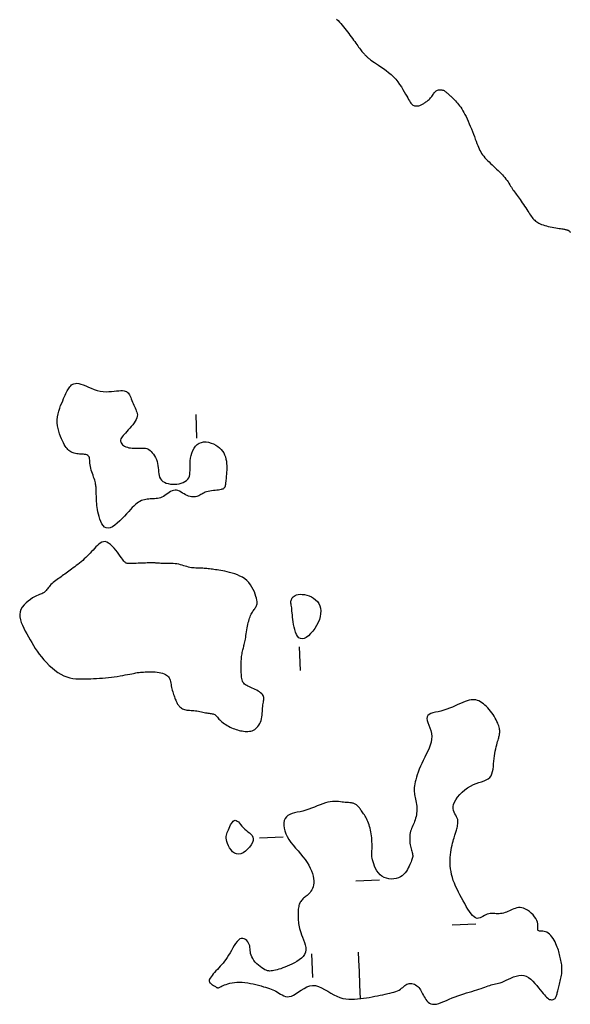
# Model space of a CAD drawing. Header units: millimetres. Extents: x 32690613 to 32693367, y 5343692 to 5344708.
# Tile 755 of 1009: x 32693145 to 32693168, y 5343887 to 5343929. Entities that reach past the tile are written whole.
import ezdxf

# ---------------------------------------------------------------- set-up
doc = ezdxf.new("R2010")
doc.units = ezdxf.units.MM
doc.header["$LTSCALE"] = 20
doc.layers.add('02-DGM_HL_493.00', color=102, linetype='Continuous')

msp = doc.modelspace()

# ---------------------------------------------------------------- linework, layer by layer
at = {"layer": '02-DGM_HL_493.00', "elevation": 493, "flags": 128}
for points in [[(32693158.016, 5343928.989), (32693158.078, 5343928.926), (32693158.139, 5343928.861), (32693158.197, 5343928.794), (32693158.255, 5343928.726), (32693158.311, 5343928.657), (32693158.367, 5343928.587), (32693158.421, 5343928.516), (32693158.476, 5343928.445), (32693158.529, 5343928.373), (32693158.582, 5343928.302), (32693158.634, 5343928.232), (32693158.684, 5343928.163), (32693158.733, 5343928.096), (32693158.78, 5343928.032), (32693158.826, 5343927.969), (32693158.869, 5343927.91), (32693158.909, 5343927.854), (32693158.948, 5343927.801), (32693158.985, 5343927.751), (32693159.02, 5343927.705), (32693159.053, 5343927.661), (32693159.084, 5343927.622), (32693159.113, 5343927.586), (32693159.141, 5343927.553), (32693159.167, 5343927.524), (32693159.192, 5343927.497), (32693159.215, 5343927.472), (32693159.238, 5343927.45), (32693159.261, 5343927.428), (32693159.283, 5343927.408), (32693159.304, 5343927.388), (32693159.326, 5343927.367), (32693159.35, 5343927.346), (32693159.377, 5343927.323), (32693159.409, 5343927.298), (32693159.447, 5343927.268), (32693159.494, 5343927.235), (32693159.551, 5343927.195), (32693159.619, 5343927.15), (32693159.7, 5343927.097), (32693159.792, 5343927.037), (32693159.892, 5343926.97), (32693159.998, 5343926.897), (32693160.106, 5343926.817), (32693160.214, 5343926.731), (32693160.32, 5343926.639), (32693160.421, 5343926.542), (32693160.515, 5343926.439), (32693160.602, 5343926.332), (32693160.682, 5343926.224), (32693160.754, 5343926.117), (32693160.82, 5343926.012), (32693160.88, 5343925.911), (32693160.934, 5343925.816), (32693160.981, 5343925.73), (32693161.024, 5343925.653), (32693161.061, 5343925.586), (32693161.095, 5343925.528), (32693161.127, 5343925.478), (32693161.157, 5343925.436), (32693161.186, 5343925.401), (32693161.215, 5343925.373), (32693161.246, 5343925.351), (32693161.279, 5343925.334), (32693161.314, 5343925.322), (32693161.351, 5343925.314), (32693161.388, 5343925.31), (32693161.425, 5343925.31), (32693161.461, 5343925.314), (32693161.497, 5343925.32), (32693161.531, 5343925.328), (32693161.563, 5343925.339), (32693161.593, 5343925.352), (32693161.622, 5343925.366), (32693161.65, 5343925.382), (32693161.678, 5343925.399), (32693161.706, 5343925.418), (32693161.735, 5343925.438), (32693161.765, 5343925.46), (32693161.796, 5343925.482), (32693161.828, 5343925.506), (32693161.861, 5343925.531), (32693161.894, 5343925.558), (32693161.926, 5343925.586), (32693161.958, 5343925.616), (32693161.989, 5343925.648), (32693162.017, 5343925.681), (32693162.044, 5343925.716), (32693162.07, 5343925.753), (32693162.094, 5343925.789), (32693162.118, 5343925.825), (32693162.142, 5343925.86), (32693162.168, 5343925.892), (32693162.195, 5343925.92), (32693162.224, 5343925.945), (32693162.256, 5343925.964), (32693162.289, 5343925.979), (32693162.325, 5343925.989), (32693162.361, 5343925.995), (32693162.397, 5343925.997), (32693162.433, 5343925.996), (32693162.468, 5343925.991), (32693162.5, 5343925.983), (32693162.531, 5343925.973), (32693162.559, 5343925.96), (32693162.585, 5343925.945), (32693162.61, 5343925.929), (32693162.634, 5343925.911), (32693162.656, 5343925.892), (32693162.678, 5343925.872), (32693162.7, 5343925.852), (32693162.722, 5343925.832), (32693162.744, 5343925.812), (32693162.767, 5343925.791), (32693162.79, 5343925.769), (32693162.815, 5343925.746), (32693162.842, 5343925.721), (32693162.871, 5343925.694), (32693162.902, 5343925.666), (32693162.936, 5343925.634), (32693162.972, 5343925.6), (32693163.01, 5343925.563), (32693163.05, 5343925.522), (32693163.091, 5343925.477), (32693163.134, 5343925.428), (32693163.177, 5343925.375), (32693163.221, 5343925.317), (32693163.266, 5343925.253), (32693163.31, 5343925.185), (32693163.355, 5343925.111), (32693163.399, 5343925.032), (32693163.444, 5343924.947), (32693163.49, 5343924.858), (32693163.535, 5343924.763), (32693163.581, 5343924.663), (32693163.626, 5343924.559), (32693163.672, 5343924.45), (32693163.717, 5343924.34), (32693163.761, 5343924.229), (32693163.803, 5343924.12), (32693163.844, 5343924.013), (32693163.883, 5343923.911), (32693163.919, 5343923.815), (32693163.953, 5343923.726), (32693163.985, 5343923.644), (32693164.016, 5343923.568), (32693164.047, 5343923.497), (32693164.079, 5343923.429), (32693164.113, 5343923.365), (32693164.15, 5343923.303), (32693164.192, 5343923.242), (32693164.239, 5343923.181), (32693164.29, 5343923.121), (32693164.345, 5343923.06), (32693164.403, 5343923), (32693164.464, 5343922.94), (32693164.527, 5343922.88), (32693164.591, 5343922.82), (32693164.656, 5343922.76), (32693164.72, 5343922.7), (32693164.785, 5343922.64), (32693164.848, 5343922.579), (32693164.91, 5343922.519), (32693164.97, 5343922.459), (32693165.027, 5343922.399), (32693165.082, 5343922.338), (32693165.133, 5343922.278), (32693165.181, 5343922.217), (32693165.225, 5343922.157), (32693165.266, 5343922.097), (32693165.304, 5343922.038), (32693165.341, 5343921.98), (32693165.376, 5343921.924), (32693165.41, 5343921.869), (32693165.443, 5343921.817), (32693165.476, 5343921.768), (32693165.51, 5343921.72), (32693165.544, 5343921.672), (32693165.579, 5343921.625), (32693165.615, 5343921.576), (32693165.653, 5343921.525), (32693165.692, 5343921.47), (32693165.734, 5343921.412), (32693165.778, 5343921.349), (32693165.824, 5343921.281), (32693165.872, 5343921.212), (32693165.919, 5343921.14), (32693165.967, 5343921.068), (32693166.014, 5343920.998), (32693166.059, 5343920.929), (32693166.102, 5343920.863), (32693166.142, 5343920.802), (32693166.18, 5343920.745), (32693166.216, 5343920.691), (32693166.252, 5343920.642), (32693166.287, 5343920.596), (32693166.322, 5343920.553), (32693166.358, 5343920.513), (32693166.396, 5343920.476), (32693166.436, 5343920.441), (32693166.479, 5343920.408), (32693166.525, 5343920.378), (32693166.575, 5343920.35), (32693166.628, 5343920.323), (32693166.686, 5343920.299), (32693166.749, 5343920.276), (32693166.818, 5343920.255), (32693166.891, 5343920.235), (32693166.969, 5343920.216), (32693167.05, 5343920.199), (32693167.131, 5343920.183), (32693167.21, 5343920.168), (32693167.288, 5343920.155), (32693167.36, 5343920.143), (32693167.427, 5343920.132), (32693167.486, 5343920.123), (32693167.538, 5343920.115), (32693167.584, 5343920.107), (32693167.624, 5343920.1), (32693167.659, 5343920.093), (32693167.69, 5343920.087), (32693167.717, 5343920.081), (32693167.742, 5343920.074), (32693167.765, 5343920.067), (32693167.786, 5343920.059), (32693167.805, 5343920.051), (32693167.822, 5343920.042), (32693167.838, 5343920.033), (32693167.853, 5343920.022), (32693167.865, 5343920.012), (32693167.877, 5343920), (32693167.887, 5343919.987), (32693167.896, 5343919.974), (32693167.905, 5343919.96)], [(32693152.056, 5343912.26), (32693152.095, 5343911.26)], [(32693156.482, 5343901.424), (32693156.443, 5343902.423)], [(32693154.757, 5343894.351), (32693155.756, 5343894.391)], [(32693159.831, 5343892.548), (32693158.832, 5343892.509)], [(32693162.907, 5343890.667), (32693163.907, 5343890.706)], [(32693156.951, 5343889.433), (32693156.99, 5343888.434)], [(32693159.027, 5343887.513), (32693159.014, 5343887.845), (32693159.004, 5343888.106), (32693158.996, 5343888.321), (32693158.988, 5343888.512), (32693158.981, 5343888.703), (32693158.973, 5343888.918), (32693158.962, 5343889.18), (32693158.949, 5343889.511)]]:
    msp.add_lwpolyline(points, dxfattribs=at)
for points in [[(32693153.077, 5343909.068), (32693153.018, 5343909.059), (32693152.952, 5343909.05), (32693152.88, 5343909.042), (32693152.805, 5343909.034), (32693152.729, 5343909.024), (32693152.654, 5343909.013), (32693152.583, 5343909), (32693152.518, 5343908.984), (32693152.459, 5343908.964), (32693152.408, 5343908.941), (32693152.361, 5343908.917), (32693152.318, 5343908.892), (32693152.277, 5343908.867), (32693152.236, 5343908.844), (32693152.194, 5343908.822), (32693152.149, 5343908.802), (32693152.101, 5343908.787), (32693152.049, 5343908.776), (32693151.995, 5343908.769), (32693151.937, 5343908.768), (32693151.877, 5343908.773), (32693151.816, 5343908.783), (32693151.753, 5343908.801), (32693151.69, 5343908.826), (32693151.626, 5343908.858), (32693151.562, 5343908.895), (32693151.498, 5343908.934), (32693151.434, 5343908.972), (32693151.37, 5343909.007), (32693151.306, 5343909.034), (32693151.243, 5343909.051), (32693151.18, 5343909.056), (32693151.118, 5343909.047), (32693151.057, 5343909.024), (32693150.995, 5343908.992), (32693150.934, 5343908.953), (32693150.873, 5343908.91), (32693150.813, 5343908.866), (32693150.752, 5343908.824), (32693150.691, 5343908.787), (32693150.629, 5343908.757), (32693150.567, 5343908.734), (32693150.506, 5343908.717), (32693150.444, 5343908.704), (32693150.381, 5343908.696), (32693150.319, 5343908.69), (32693150.257, 5343908.687), (32693150.194, 5343908.684), (32693150.132, 5343908.682), (32693150.069, 5343908.678), (32693150.007, 5343908.673), (32693149.945, 5343908.664), (32693149.883, 5343908.652), (32693149.821, 5343908.634), (32693149.759, 5343908.611), (32693149.698, 5343908.581), (32693149.637, 5343908.544), (32693149.575, 5343908.498), (32693149.511, 5343908.445), (32693149.445, 5343908.384), (32693149.375, 5343908.315), (32693149.301, 5343908.238), (32693149.221, 5343908.152), (32693149.134, 5343908.059), (32693149.041, 5343907.958), (32693148.942, 5343907.855), (32693148.84, 5343907.753), (32693148.737, 5343907.658), (32693148.634, 5343907.574), (32693148.534, 5343907.508), (32693148.44, 5343907.463), (32693148.352, 5343907.445), (32693148.274, 5343907.457), (32693148.203, 5343907.495), (32693148.142, 5343907.557), (32693148.088, 5343907.636), (32693148.041, 5343907.728), (32693148.001, 5343907.83), (32693147.967, 5343907.935), (32693147.94, 5343908.04), (32693147.918, 5343908.141), (32693147.9, 5343908.237), (32693147.887, 5343908.327), (32693147.877, 5343908.413), (32693147.869, 5343908.494), (32693147.864, 5343908.569), (32693147.861, 5343908.639), (32693147.858, 5343908.704), (32693147.856, 5343908.764), (32693147.854, 5343908.82), (32693147.852, 5343908.871), (32693147.85, 5343908.919), (32693147.848, 5343908.965), (32693147.846, 5343909.009), (32693147.845, 5343909.051), (32693147.843, 5343909.093), (32693147.841, 5343909.135), (32693147.839, 5343909.177), (32693147.836, 5343909.221), (32693147.831, 5343909.266), (32693147.824, 5343909.314), (32693147.814, 5343909.365), (32693147.8, 5343909.42), (32693147.783, 5343909.48), (32693147.762, 5343909.544), (32693147.738, 5343909.612), (32693147.712, 5343909.684), (32693147.686, 5343909.757), (32693147.66, 5343909.832), (32693147.636, 5343909.908), (32693147.616, 5343909.983), (32693147.6, 5343910.056), (32693147.589, 5343910.127), (32693147.582, 5343910.195), (32693147.578, 5343910.26), (32693147.573, 5343910.319), (32693147.568, 5343910.374), (32693147.558, 5343910.422), (32693147.543, 5343910.464), (32693147.521, 5343910.498), (32693147.491, 5343910.524), (32693147.453, 5343910.544), (32693147.408, 5343910.557), (32693147.358, 5343910.567), (32693147.305, 5343910.573), (32693147.249, 5343910.576), (32693147.191, 5343910.579), (32693147.134, 5343910.583), (32693147.079, 5343910.588), (32693147.025, 5343910.595), (32693146.972, 5343910.604), (32693146.921, 5343910.616), (32693146.872, 5343910.632), (32693146.824, 5343910.651), (32693146.779, 5343910.673), (32693146.735, 5343910.701), (32693146.693, 5343910.733), (32693146.653, 5343910.77), (32693146.613, 5343910.814), (32693146.574, 5343910.863), (32693146.536, 5343910.92), (32693146.497, 5343910.985), (32693146.458, 5343911.057), (32693146.418, 5343911.139), (32693146.376, 5343911.229), (32693146.335, 5343911.328), (32693146.297, 5343911.434), (32693146.262, 5343911.545), (32693146.233, 5343911.662), (32693146.212, 5343911.783), (32693146.2, 5343911.906), (32693146.199, 5343912.031), (32693146.211, 5343912.156), (32693146.233, 5343912.281), (32693146.264, 5343912.403), (32693146.302, 5343912.521), (32693146.343, 5343912.635), (32693146.387, 5343912.742), (32693146.43, 5343912.841), (32693146.47, 5343912.931), (32693146.506, 5343913.011), (32693146.538, 5343913.081), (32693146.568, 5343913.144), (32693146.595, 5343913.2), (32693146.621, 5343913.251), (32693146.647, 5343913.298), (32693146.674, 5343913.342), (32693146.702, 5343913.385), (32693146.733, 5343913.427), (32693146.768, 5343913.468), (32693146.808, 5343913.505), (32693146.853, 5343913.537), (32693146.905, 5343913.561), (32693146.965, 5343913.575), (32693147.034, 5343913.578), (32693147.112, 5343913.568), (32693147.202, 5343913.543), (32693147.301, 5343913.507), (32693147.408, 5343913.463), (32693147.521, 5343913.414), (32693147.64, 5343913.365), (32693147.763, 5343913.318), (32693147.888, 5343913.277), (32693148.014, 5343913.247), (32693148.14, 5343913.229), (32693148.264, 5343913.222), (32693148.384, 5343913.224), (32693148.5, 5343913.231), (32693148.609, 5343913.242), (32693148.712, 5343913.254), (32693148.806, 5343913.264), (32693148.889, 5343913.27), (32693148.962, 5343913.27), (32693149.024, 5343913.263), (32693149.077, 5343913.249), (32693149.123, 5343913.229), (32693149.163, 5343913.203), (32693149.197, 5343913.17), (32693149.227, 5343913.13), (32693149.255, 5343913.084), (32693149.281, 5343913.032), (32693149.307, 5343912.975), (32693149.332, 5343912.914), (32693149.356, 5343912.851), (32693149.381, 5343912.785), (32693149.406, 5343912.72), (32693149.433, 5343912.655), (32693149.46, 5343912.592), (32693149.489, 5343912.532), (32693149.518, 5343912.474), (32693149.544, 5343912.418), (32693149.566, 5343912.361), (32693149.582, 5343912.304), (32693149.589, 5343912.245), (32693149.586, 5343912.183), (32693149.571, 5343912.118), (32693149.542, 5343912.048), (32693149.5, 5343911.975), (32693149.45, 5343911.9), (32693149.392, 5343911.823), (32693149.329, 5343911.747), (32693149.264, 5343911.673), (32693149.2, 5343911.601), (32693149.138, 5343911.534), (32693149.08, 5343911.472), (32693149.029, 5343911.414), (32693148.983, 5343911.361), (32693148.945, 5343911.311), (32693148.914, 5343911.264), (32693148.892, 5343911.22), (32693148.879, 5343911.177), (32693148.875, 5343911.135), (32693148.882, 5343911.093), (32693148.898, 5343911.053), (32693148.924, 5343911.014), (32693148.958, 5343910.978), (32693148.999, 5343910.945), (32693149.048, 5343910.915), (32693149.103, 5343910.889), (32693149.164, 5343910.868), (32693149.229, 5343910.852), (32693149.299, 5343910.841), (32693149.37, 5343910.834), (32693149.443, 5343910.83), (32693149.516, 5343910.829), (32693149.587, 5343910.83), (32693149.656, 5343910.832), (32693149.721, 5343910.834), (32693149.781, 5343910.836), (32693149.837, 5343910.837), (32693149.889, 5343910.835), (32693149.938, 5343910.829), (32693149.986, 5343910.817), (32693150.032, 5343910.799), (32693150.078, 5343910.774), (32693150.125, 5343910.739), (32693150.173, 5343910.694), (32693150.221, 5343910.64), (32693150.268, 5343910.577), (32693150.313, 5343910.508), (32693150.354, 5343910.433), (32693150.391, 5343910.352), (32693150.421, 5343910.268), (32693150.444, 5343910.181), (32693150.46, 5343910.093), (32693150.469, 5343910.004), (32693150.476, 5343909.916), (32693150.482, 5343909.83), (32693150.491, 5343909.748), (32693150.505, 5343909.67), (32693150.528, 5343909.598), (32693150.561, 5343909.533), (32693150.608, 5343909.476), (32693150.666, 5343909.427), (32693150.735, 5343909.387), (32693150.812, 5343909.355), (32693150.896, 5343909.331), (32693150.985, 5343909.315), (32693151.077, 5343909.306), (32693151.171, 5343909.306), (32693151.264, 5343909.314), (32693151.355, 5343909.329), (32693151.442, 5343909.352), (32693151.524, 5343909.383), (32693151.599, 5343909.421), (32693151.664, 5343909.466), (32693151.718, 5343909.519), (32693151.76, 5343909.579), (32693151.789, 5343909.647), (32693151.806, 5343909.721), (32693151.814, 5343909.802), (32693151.816, 5343909.889), (32693151.815, 5343909.982), (32693151.815, 5343910.08), (32693151.817, 5343910.183), (32693151.824, 5343910.291), (32693151.84, 5343910.402), (32693151.864, 5343910.515), (32693151.897, 5343910.626), (32693151.94, 5343910.731), (32693151.991, 5343910.829), (32693152.052, 5343910.915), (32693152.123, 5343910.988), (32693152.204, 5343911.042), (32693152.294, 5343911.077), (32693152.392, 5343911.094), (32693152.495, 5343911.094), (32693152.6, 5343911.079), (32693152.705, 5343911.05), (32693152.807, 5343911.011), (32693152.903, 5343910.962), (32693152.99, 5343910.906), (32693153.068, 5343910.844), (32693153.135, 5343910.777), (32693153.192, 5343910.704), (32693153.24, 5343910.628), (32693153.28, 5343910.546), (32693153.311, 5343910.461), (32693153.335, 5343910.373), (32693153.352, 5343910.281), (32693153.364, 5343910.187), (32693153.369, 5343910.091), (32693153.371, 5343909.996), (32693153.369, 5343909.903), (32693153.364, 5343909.814), (32693153.358, 5343909.73), (32693153.351, 5343909.653), (32693153.344, 5343909.586), (32693153.338, 5343909.528), (32693153.333, 5343909.479), (32693153.329, 5343909.439), (32693153.325, 5343909.405), (32693153.322, 5343909.377), (32693153.32, 5343909.353), (32693153.318, 5343909.332), (32693153.316, 5343909.314), (32693153.314, 5343909.296), (32693153.312, 5343909.278), (32693153.309, 5343909.261), (32693153.306, 5343909.245), (32693153.303, 5343909.228), (32693153.298, 5343909.212), (32693153.292, 5343909.196), (32693153.284, 5343909.18), (32693153.275, 5343909.164), (32693153.263, 5343909.148), (32693153.247, 5343909.133), (32693153.227, 5343909.118), (32693153.201, 5343909.104), (32693153.168, 5343909.091), (32693153.127, 5343909.079)], [(32693146.484, 5343901.2), (32693146.611, 5343901.15), (32693146.737, 5343901.114), (32693146.863, 5343901.089), (32693146.989, 5343901.074), (32693147.114, 5343901.067), (32693147.239, 5343901.066), (32693147.364, 5343901.068), (32693147.489, 5343901.073), (32693147.614, 5343901.078), (32693147.739, 5343901.083), (32693147.864, 5343901.089), (32693147.989, 5343901.096), (32693148.114, 5343901.104), (32693148.238, 5343901.114), (32693148.363, 5343901.126), (32693148.487, 5343901.14), (32693148.612, 5343901.156), (32693148.734, 5343901.175), (32693148.854, 5343901.194), (32693148.968, 5343901.215), (32693149.077, 5343901.235), (32693149.177, 5343901.255), (32693149.268, 5343901.273), (32693149.349, 5343901.29), (32693149.418, 5343901.304), (32693149.477, 5343901.316), (32693149.529, 5343901.326), (32693149.576, 5343901.334), (32693149.623, 5343901.341), (32693149.67, 5343901.347), (32693149.722, 5343901.352), (32693149.78, 5343901.357), (32693149.847, 5343901.361), (32693149.921, 5343901.365), (32693150.001, 5343901.368), (32693150.086, 5343901.37), (32693150.173, 5343901.369), (32693150.26, 5343901.367), (32693150.347, 5343901.362), (32693150.431, 5343901.355), (32693150.51, 5343901.344), (32693150.584, 5343901.329), (32693150.653, 5343901.311), (32693150.717, 5343901.289), (32693150.774, 5343901.262), (32693150.825, 5343901.232), (32693150.869, 5343901.196), (32693150.905, 5343901.156), (32693150.935, 5343901.111), (32693150.958, 5343901.062), (32693150.976, 5343901.009), (32693150.99, 5343900.953), (32693151.001, 5343900.895), (32693151.012, 5343900.834), (32693151.022, 5343900.773), (32693151.034, 5343900.711), (32693151.048, 5343900.649), (32693151.064, 5343900.588), (32693151.082, 5343900.527), (32693151.101, 5343900.469), (32693151.12, 5343900.412), (32693151.14, 5343900.357), (32693151.159, 5343900.306), (32693151.177, 5343900.258), (32693151.193, 5343900.213), (32693151.209, 5343900.172), (32693151.225, 5343900.134), (32693151.24, 5343900.099), (32693151.256, 5343900.065), (32693151.273, 5343900.033), (32693151.292, 5343900.002), (32693151.313, 5343899.971), (32693151.336, 5343899.941), (32693151.362, 5343899.911), (32693151.391, 5343899.883), (32693151.423, 5343899.856), (32693151.459, 5343899.831), (32693151.497, 5343899.808), (32693151.539, 5343899.789), (32693151.585, 5343899.773), (32693151.634, 5343899.762), (32693151.687, 5343899.753), (32693151.742, 5343899.747), (32693151.8, 5343899.742), (32693151.859, 5343899.738), (32693151.921, 5343899.734), (32693151.983, 5343899.729), (32693152.045, 5343899.722), (32693152.108, 5343899.713), (32693152.171, 5343899.702), (32693152.233, 5343899.689), (32693152.294, 5343899.676), (32693152.354, 5343899.663), (32693152.412, 5343899.65), (32693152.468, 5343899.639), (32693152.522, 5343899.629), (32693152.573, 5343899.622), (32693152.621, 5343899.616), (32693152.667, 5343899.611), (32693152.71, 5343899.605), (32693152.751, 5343899.598), (32693152.789, 5343899.589), (32693152.825, 5343899.576), (32693152.858, 5343899.559), (32693152.889, 5343899.537), (32693152.919, 5343899.51), (32693152.948, 5343899.479), (32693152.977, 5343899.446), (32693153.008, 5343899.409), (32693153.041, 5343899.371), (32693153.078, 5343899.331), (32693153.119, 5343899.291), (32693153.164, 5343899.251), (32693153.215, 5343899.212), (32693153.269, 5343899.174), (32693153.326, 5343899.136), (32693153.386, 5343899.1), (32693153.448, 5343899.066), (32693153.511, 5343899.033), (32693153.575, 5343899.003), (32693153.638, 5343898.976), (32693153.702, 5343898.951), (32693153.765, 5343898.929), (32693153.829, 5343898.909), (32693153.892, 5343898.892), (32693153.955, 5343898.877), (32693154.018, 5343898.866), (32693154.081, 5343898.856), (32693154.144, 5343898.85), (32693154.206, 5343898.846), (32693154.267, 5343898.847), (32693154.328, 5343898.852), (32693154.387, 5343898.862), (32693154.444, 5343898.878), (32693154.498, 5343898.901), (32693154.551, 5343898.93), (32693154.6, 5343898.967), (32693154.646, 5343899.011), (32693154.689, 5343899.062), (32693154.727, 5343899.118), (32693154.762, 5343899.179), (32693154.792, 5343899.245), (32693154.818, 5343899.314), (32693154.838, 5343899.386), (32693154.854, 5343899.461), (32693154.865, 5343899.537), (32693154.873, 5343899.614), (32693154.879, 5343899.69), (32693154.883, 5343899.765), (32693154.887, 5343899.838), (32693154.892, 5343899.907), (32693154.899, 5343899.972), (32693154.908, 5343900.033), (32693154.918, 5343900.089), (32693154.928, 5343900.141), (32693154.936, 5343900.189), (32693154.939, 5343900.235), (32693154.938, 5343900.279), (32693154.929, 5343900.321), (32693154.912, 5343900.362), (32693154.884, 5343900.403), (32693154.848, 5343900.443), (32693154.803, 5343900.481), (32693154.753, 5343900.519), (32693154.697, 5343900.555), (32693154.637, 5343900.59), (32693154.575, 5343900.622), (32693154.511, 5343900.652), (32693154.448, 5343900.68), (32693154.385, 5343900.706), (32693154.325, 5343900.731), (32693154.267, 5343900.757), (32693154.213, 5343900.785), (32693154.165, 5343900.815), (32693154.121, 5343900.848), (32693154.085, 5343900.886), (32693154.056, 5343900.929), (32693154.033, 5343900.977), (32693154.016, 5343901.029), (32693154.004, 5343901.084), (32693153.996, 5343901.142), (32693153.99, 5343901.203), (32693153.987, 5343901.264), (32693153.984, 5343901.327), (32693153.982, 5343901.389), (32693153.98, 5343901.452), (32693153.978, 5343901.514), (32693153.977, 5343901.577), (32693153.976, 5343901.639), (32693153.977, 5343901.702), (32693153.978, 5343901.764), (32693153.981, 5343901.827), (32693153.986, 5343901.89), (32693153.992, 5343901.952), (32693153.999, 5343902.013), (32693154.008, 5343902.074), (32693154.017, 5343902.132), (32693154.027, 5343902.189), (32693154.038, 5343902.243), (32693154.049, 5343902.294), (32693154.061, 5343902.342), (32693154.073, 5343902.388), (32693154.085, 5343902.434), (32693154.097, 5343902.479), (32693154.109, 5343902.527), (32693154.122, 5343902.577), (32693154.134, 5343902.631), (32693154.146, 5343902.691), (32693154.158, 5343902.757), (32693154.17, 5343902.829), (32693154.182, 5343902.905), (32693154.195, 5343902.983), (32693154.207, 5343903.064), (32693154.22, 5343903.145), (32693154.234, 5343903.225), (32693154.249, 5343903.303), (32693154.264, 5343903.378), (32693154.28, 5343903.449), (32693154.298, 5343903.517), (32693154.316, 5343903.582), (32693154.335, 5343903.643), (32693154.356, 5343903.7), (32693154.378, 5343903.753), (32693154.402, 5343903.803), (32693154.427, 5343903.849), (32693154.452, 5343903.892), (32693154.479, 5343903.931), (32693154.505, 5343903.969), (32693154.53, 5343904.004), (32693154.555, 5343904.038), (32693154.578, 5343904.071), (32693154.599, 5343904.103), (32693154.617, 5343904.135), (32693154.632, 5343904.169), (32693154.643, 5343904.205), (32693154.65, 5343904.245), (32693154.653, 5343904.292), (32693154.65, 5343904.345), (32693154.641, 5343904.407), (32693154.626, 5343904.479), (32693154.603, 5343904.562), (32693154.574, 5343904.653), (32693154.537, 5343904.75), (32693154.491, 5343904.851), (32693154.437, 5343904.952), (32693154.375, 5343905.05), (32693154.303, 5343905.143), (32693154.221, 5343905.228), (32693154.13, 5343905.302), (32693154.031, 5343905.367), (32693153.926, 5343905.423), (32693153.817, 5343905.471), (32693153.707, 5343905.512), (32693153.598, 5343905.546), (32693153.491, 5343905.575), (32693153.388, 5343905.6), (32693153.293, 5343905.622), (32693153.203, 5343905.64), (32693153.119, 5343905.655), (32693153.04, 5343905.669), (32693152.966, 5343905.68), (32693152.896, 5343905.69), (32693152.829, 5343905.699), (32693152.765, 5343905.707), (32693152.703, 5343905.715), (32693152.643, 5343905.722), (32693152.584, 5343905.729), (32693152.527, 5343905.735), (32693152.47, 5343905.741), (32693152.413, 5343905.746), (32693152.356, 5343905.75), (32693152.298, 5343905.752), (32693152.24, 5343905.754), (32693152.18, 5343905.755), (32693152.12, 5343905.756), (32693152.058, 5343905.759), (32693151.996, 5343905.762), (32693151.934, 5343905.767), (32693151.871, 5343905.775), (32693151.809, 5343905.787), (32693151.745, 5343905.802), (32693151.681, 5343905.82), (32693151.617, 5343905.839), (32693151.55, 5343905.86), (32693151.482, 5343905.881), (32693151.411, 5343905.9), (32693151.338, 5343905.918), (32693151.261, 5343905.932), (32693151.18, 5343905.943), (32693151.098, 5343905.95), (32693151.014, 5343905.954), (32693150.931, 5343905.957), (32693150.851, 5343905.958), (32693150.773, 5343905.958), (32693150.7, 5343905.957), (32693150.634, 5343905.958), (32693150.575, 5343905.959), (32693150.524, 5343905.961), (32693150.478, 5343905.964), (32693150.437, 5343905.967), (32693150.4, 5343905.97), (32693150.367, 5343905.973), (32693150.337, 5343905.976), (32693150.308, 5343905.978), (32693150.28, 5343905.98), (32693150.252, 5343905.981), (32693150.221, 5343905.981), (32693150.188, 5343905.981), (32693150.151, 5343905.98), (32693150.108, 5343905.979), (32693150.058, 5343905.977), (32693150, 5343905.975), (32693149.933, 5343905.972), (32693149.859, 5343905.969), (32693149.781, 5343905.966), (32693149.7, 5343905.963), (32693149.619, 5343905.96), (32693149.541, 5343905.957), (32693149.467, 5343905.954), (32693149.4, 5343905.951), (32693149.342, 5343905.949), (32693149.293, 5343905.947), (32693149.25, 5343905.947), (32693149.214, 5343905.948), (32693149.183, 5343905.951), (32693149.156, 5343905.956), (32693149.132, 5343905.963), (32693149.11, 5343905.973), (32693149.089, 5343905.987), (32693149.068, 5343906.004), (32693149.045, 5343906.028), (32693149.019, 5343906.057), (32693148.99, 5343906.095), (32693148.955, 5343906.141), (32693148.914, 5343906.197), (32693148.865, 5343906.264), (32693148.808, 5343906.342), (32693148.744, 5343906.428), (32693148.674, 5343906.518), (32693148.6, 5343906.606), (32693148.523, 5343906.688), (32693148.445, 5343906.761), (32693148.367, 5343906.819), (32693148.292, 5343906.859), (32693148.219, 5343906.876), (32693148.15, 5343906.873), (32693148.083, 5343906.852), (32693148.019, 5343906.817), (32693147.956, 5343906.77), (32693147.895, 5343906.714), (32693147.834, 5343906.653), (32693147.774, 5343906.588), (32693147.714, 5343906.523), (32693147.654, 5343906.459), (32693147.593, 5343906.394), (32693147.532, 5343906.331), (32693147.47, 5343906.268), (32693147.407, 5343906.206), (32693147.342, 5343906.145), (32693147.277, 5343906.085), (32693147.21, 5343906.027), (32693147.141, 5343905.97), (32693147.073, 5343905.916), (32693147.004, 5343905.862), (32693146.936, 5343905.811), (32693146.87, 5343905.762), (32693146.805, 5343905.715), (32693146.743, 5343905.669), (32693146.683, 5343905.626), (32693146.626, 5343905.585), (32693146.571, 5343905.545), (32693146.518, 5343905.506), (32693146.465, 5343905.468), (32693146.412, 5343905.43), (32693146.359, 5343905.391), (32693146.305, 5343905.352), (32693146.249, 5343905.312), (32693146.193, 5343905.271), (32693146.137, 5343905.229), (32693146.082, 5343905.186), (32693146.029, 5343905.143), (32693145.979, 5343905.1), (32693145.932, 5343905.057), (32693145.89, 5343905.013), (32693145.852, 5343904.97), (32693145.819, 5343904.928), (32693145.789, 5343904.887), (32693145.761, 5343904.849), (32693145.734, 5343904.812), (32693145.707, 5343904.78), (32693145.68, 5343904.751), (32693145.651, 5343904.726), (32693145.619, 5343904.706), (32693145.583, 5343904.69), (32693145.543, 5343904.674), (32693145.497, 5343904.658), (32693145.445, 5343904.638), (32693145.385, 5343904.614), (32693145.318, 5343904.583), (32693145.241, 5343904.543), (32693145.155, 5343904.493), (32693145.063, 5343904.433), (32693144.97, 5343904.364), (32693144.879, 5343904.286), (32693144.795, 5343904.201), (32693144.722, 5343904.109), (32693144.665, 5343904.011), (32693144.626, 5343903.908), (32693144.611, 5343903.8), (32693144.615, 5343903.689), (32693144.638, 5343903.575), (32693144.675, 5343903.458), (32693144.724, 5343903.339), (32693144.782, 5343903.218), (32693144.846, 5343903.096), (32693144.913, 5343902.974), (32693144.981, 5343902.851), (32693145.049, 5343902.729), (32693145.119, 5343902.606), (32693145.193, 5343902.484), (32693145.27, 5343902.362), (32693145.352, 5343902.24), (32693145.44, 5343902.119), (32693145.535, 5343901.997), (32693145.637, 5343901.876), (32693145.746, 5343901.758), (32693145.861, 5343901.643), (32693145.98, 5343901.535), (32693146.103, 5343901.435), (32693146.229, 5343901.344), (32693146.356, 5343901.265)], [(32693157.237, 5343903.455), (32693157.172, 5343903.328), (32693157.095, 5343903.205), (32693157.009, 5343903.089), (32693156.917, 5343902.984), (32693156.822, 5343902.895), (32693156.728, 5343902.825), (32693156.638, 5343902.78), (32693156.555, 5343902.761), (32693156.482, 5343902.773), (32693156.419, 5343902.813), (32693156.365, 5343902.875), (32693156.318, 5343902.955), (32693156.279, 5343903.05), (32693156.247, 5343903.154), (32693156.22, 5343903.263), (32693156.198, 5343903.373), (32693156.18, 5343903.48), (32693156.165, 5343903.582), (32693156.154, 5343903.68), (32693156.144, 5343903.772), (32693156.136, 5343903.859), (32693156.129, 5343903.939), (32693156.122, 5343904.012), (32693156.115, 5343904.079), (32693156.107, 5343904.137), (32693156.099, 5343904.189), (32693156.091, 5343904.235), (32693156.086, 5343904.277), (32693156.083, 5343904.316), (32693156.084, 5343904.353), (32693156.09, 5343904.389), (32693156.101, 5343904.426), (32693156.119, 5343904.463), (32693156.143, 5343904.501), (32693156.175, 5343904.537), (32693156.215, 5343904.571), (32693156.264, 5343904.6), (32693156.322, 5343904.624), (32693156.39, 5343904.64), (32693156.468, 5343904.648), (32693156.556, 5343904.647), (32693156.651, 5343904.635), (32693156.751, 5343904.612), (32693156.853, 5343904.58), (32693156.951, 5343904.537), (32693157.045, 5343904.483), (32693157.13, 5343904.419), (32693157.202, 5343904.343), (32693157.26, 5343904.257), (32693157.303, 5343904.161), (32693157.331, 5343904.057), (32693157.343, 5343903.946), (32693157.34, 5343903.829), (32693157.321, 5343903.707), (32693157.287, 5343903.582)], [(32693159.936, 5343892.719), (32693159.855, 5343892.786), (32693159.784, 5343892.865), (32693159.721, 5343892.953), (32693159.668, 5343893.047), (32693159.623, 5343893.144), (32693159.585, 5343893.239), (32693159.556, 5343893.33), (32693159.534, 5343893.412), (32693159.518, 5343893.484), (32693159.509, 5343893.547), (32693159.504, 5343893.604), (32693159.503, 5343893.656), (32693159.505, 5343893.706), (32693159.508, 5343893.757), (32693159.512, 5343893.811), (32693159.516, 5343893.87), (32693159.518, 5343893.937), (32693159.518, 5343894.009), (32693159.516, 5343894.087), (32693159.513, 5343894.169), (32693159.508, 5343894.254), (32693159.501, 5343894.34), (32693159.491, 5343894.426), (32693159.48, 5343894.511), (32693159.466, 5343894.594), (32693159.45, 5343894.674), (32693159.432, 5343894.751), (32693159.412, 5343894.826), (32693159.39, 5343894.898), (32693159.366, 5343894.967), (32693159.34, 5343895.034), (32693159.312, 5343895.097), (32693159.283, 5343895.156), (32693159.252, 5343895.213), (32693159.221, 5343895.267), (32693159.19, 5343895.317), (32693159.159, 5343895.364), (32693159.128, 5343895.408), (32693159.099, 5343895.449), (32693159.072, 5343895.487), (32693159.046, 5343895.522), (32693159.023, 5343895.555), (32693159, 5343895.584), (32693158.979, 5343895.612), (32693158.959, 5343895.637), (32693158.938, 5343895.66), (32693158.918, 5343895.682), (32693158.896, 5343895.703), (32693158.874, 5343895.722), (32693158.851, 5343895.741), (32693158.827, 5343895.758), (32693158.801, 5343895.773), (32693158.773, 5343895.787), (32693158.744, 5343895.799), (32693158.713, 5343895.809), (32693158.681, 5343895.817), (32693158.646, 5343895.823), (32693158.609, 5343895.827), (32693158.569, 5343895.831), (32693158.526, 5343895.834), (32693158.479, 5343895.837), (32693158.428, 5343895.841), (32693158.373, 5343895.846), (32693158.312, 5343895.853), (32693158.247, 5343895.861), (32693158.176, 5343895.871), (32693158.1, 5343895.88), (32693158.019, 5343895.886), (32693157.933, 5343895.888), (32693157.842, 5343895.885), (32693157.746, 5343895.874), (32693157.645, 5343895.854), (32693157.54, 5343895.824), (32693157.43, 5343895.786), (32693157.316, 5343895.742), (32693157.2, 5343895.694), (32693157.081, 5343895.645), (32693156.959, 5343895.597), (32693156.837, 5343895.552), (32693156.713, 5343895.512), (32693156.59, 5343895.479), (32693156.468, 5343895.452), (32693156.35, 5343895.426), (32693156.238, 5343895.4), (32693156.134, 5343895.37), (32693156.04, 5343895.333), (32693155.958, 5343895.288), (32693155.89, 5343895.23), (32693155.839, 5343895.158), (32693155.803, 5343895.073), (32693155.783, 5343894.976), (32693155.779, 5343894.871), (32693155.792, 5343894.758), (32693155.82, 5343894.641), (32693155.863, 5343894.519), (32693155.923, 5343894.397), (32693155.998, 5343894.275), (32693156.085, 5343894.153), (32693156.181, 5343894.032), (32693156.283, 5343893.911), (32693156.387, 5343893.79), (32693156.491, 5343893.669), (32693156.591, 5343893.547), (32693156.684, 5343893.426), (32693156.767, 5343893.304), (32693156.839, 5343893.183), (32693156.901, 5343893.064), (32693156.953, 5343892.947), (32693156.994, 5343892.833), (32693157.024, 5343892.724), (32693157.044, 5343892.62), (32693157.053, 5343892.523), (32693157.051, 5343892.433), (32693157.04, 5343892.35), (32693157.021, 5343892.274), (32693156.996, 5343892.205), (32693156.964, 5343892.141), (32693156.929, 5343892.084), (32693156.891, 5343892.033), (32693156.851, 5343891.987), (32693156.811, 5343891.946), (32693156.771, 5343891.91), (32693156.732, 5343891.876), (32693156.693, 5343891.845), (32693156.656, 5343891.816), (32693156.62, 5343891.786), (32693156.587, 5343891.757), (32693156.556, 5343891.725), (32693156.527, 5343891.692), (32693156.501, 5343891.655), (32693156.478, 5343891.617), (32693156.457, 5343891.575), (32693156.439, 5343891.532), (32693156.424, 5343891.486), (32693156.412, 5343891.437), (32693156.402, 5343891.386), (32693156.395, 5343891.332), (32693156.39, 5343891.276), (32693156.388, 5343891.218), (32693156.387, 5343891.159), (32693156.387, 5343891.099), (32693156.388, 5343891.037), (32693156.39, 5343890.975), (32693156.393, 5343890.913), (32693156.395, 5343890.85), (32693156.399, 5343890.787), (32693156.405, 5343890.721), (32693156.413, 5343890.653), (32693156.426, 5343890.581), (32693156.444, 5343890.504), (32693156.468, 5343890.422), (32693156.499, 5343890.333), (32693156.537, 5343890.237), (32693156.579, 5343890.136), (32693156.622, 5343890.03), (32693156.661, 5343889.922), (32693156.692, 5343889.814), (32693156.711, 5343889.708), (32693156.714, 5343889.605), (32693156.698, 5343889.507), (32693156.659, 5343889.415), (32693156.6, 5343889.331), (32693156.525, 5343889.252), (32693156.436, 5343889.18), (32693156.338, 5343889.115), (32693156.235, 5343889.055), (32693156.129, 5343889.001), (32693156.025, 5343888.952), (32693155.925, 5343888.909), (32693155.83, 5343888.871), (32693155.74, 5343888.838), (32693155.655, 5343888.809), (32693155.575, 5343888.785), (32693155.5, 5343888.764), (32693155.431, 5343888.746), (32693155.366, 5343888.732), (32693155.306, 5343888.721), (32693155.25, 5343888.713), (32693155.197, 5343888.71), (32693155.144, 5343888.713), (32693155.092, 5343888.722), (32693155.037, 5343888.739), (32693154.98, 5343888.764), (32693154.919, 5343888.798), (32693154.852, 5343888.842), (32693154.782, 5343888.895), (32693154.712, 5343888.955), (32693154.642, 5343889.02), (32693154.577, 5343889.089), (32693154.517, 5343889.161), (32693154.466, 5343889.234), (32693154.426, 5343889.307), (32693154.398, 5343889.378), (32693154.38, 5343889.446), (32693154.37, 5343889.513), (32693154.363, 5343889.579), (32693154.358, 5343889.643), (32693154.352, 5343889.707), (32693154.341, 5343889.769), (32693154.322, 5343889.831), (32693154.294, 5343889.892), (32693154.257, 5343889.95), (32693154.212, 5343890.001), (32693154.161, 5343890.044), (32693154.105, 5343890.074), (32693154.046, 5343890.09), (32693153.985, 5343890.088), (32693153.924, 5343890.066), (32693153.863, 5343890.021), (32693153.803, 5343889.957), (32693153.744, 5343889.877), (32693153.685, 5343889.785), (32693153.626, 5343889.686), (32693153.567, 5343889.583), (32693153.509, 5343889.479), (32693153.45, 5343889.38), (32693153.391, 5343889.288), (32693153.332, 5343889.202), (32693153.273, 5343889.122), (32693153.213, 5343889.048), (32693153.153, 5343888.977), (32693153.093, 5343888.909), (32693153.033, 5343888.843), (32693152.973, 5343888.778), (32693152.914, 5343888.713), (32693152.856, 5343888.649), (32693152.801, 5343888.586), (32693152.75, 5343888.526), (32693152.707, 5343888.468), (32693152.671, 5343888.414), (32693152.645, 5343888.364), (32693152.63, 5343888.319), (32693152.627, 5343888.28), (32693152.635, 5343888.246), (32693152.653, 5343888.216), (32693152.677, 5343888.189), (32693152.706, 5343888.165), (32693152.738, 5343888.144), (32693152.772, 5343888.123), (32693152.805, 5343888.104), (32693152.836, 5343888.084), (32693152.864, 5343888.065), (32693152.891, 5343888.048), (32693152.916, 5343888.032), (32693152.939, 5343888.018), (32693152.961, 5343888.008), (32693152.983, 5343888.002), (32693153.004, 5343888), (32693153.025, 5343888.004), (32693153.047, 5343888.012), (32693153.071, 5343888.024), (32693153.1, 5343888.039), (32693153.133, 5343888.057), (32693153.173, 5343888.077), (32693153.22, 5343888.099), (32693153.277, 5343888.122), (32693153.344, 5343888.146), (32693153.42, 5343888.168), (32693153.505, 5343888.189), (32693153.597, 5343888.208), (32693153.696, 5343888.223), (32693153.8, 5343888.233), (32693153.91, 5343888.237), (32693154.023, 5343888.235), (32693154.139, 5343888.225), (32693154.257, 5343888.209), (32693154.375, 5343888.188), (32693154.492, 5343888.163), (32693154.606, 5343888.135), (32693154.716, 5343888.106), (32693154.821, 5343888.076), (32693154.92, 5343888.047), (32693155.011, 5343888.021), (32693155.095, 5343887.996), (32693155.174, 5343887.971), (32693155.247, 5343887.946), (32693155.317, 5343887.919), (32693155.384, 5343887.89), (32693155.449, 5343887.857), (32693155.513, 5343887.82), (32693155.577, 5343887.779), (32693155.642, 5343887.736), (32693155.71, 5343887.696), (32693155.78, 5343887.661), (32693155.853, 5343887.635), (32693155.931, 5343887.622), (32693156.014, 5343887.625), (32693156.103, 5343887.649), (32693156.199, 5343887.695), (32693156.301, 5343887.757), (32693156.408, 5343887.829), (32693156.521, 5343887.905), (32693156.637, 5343887.977), (32693156.757, 5343888.038), (32693156.879, 5343888.082), (32693157.003, 5343888.101), (32693157.128, 5343888.091), (32693157.255, 5343888.056), (32693157.382, 5343888.002), (32693157.51, 5343887.933), (32693157.638, 5343887.857), (32693157.766, 5343887.779), (32693157.894, 5343887.705), (32693158.022, 5343887.64), (32693158.149, 5343887.59), (32693158.275, 5343887.554), (32693158.401, 5343887.531), (32693158.527, 5343887.518), (32693158.652, 5343887.514), (32693158.777, 5343887.518), (32693158.902, 5343887.527), (32693159.026, 5343887.541), (32693159.151, 5343887.557), (32693159.274, 5343887.576), (32693159.397, 5343887.596), (32693159.518, 5343887.618), (32693159.636, 5343887.641), (32693159.752, 5343887.663), (32693159.864, 5343887.686), (32693159.973, 5343887.709), (32693160.077, 5343887.73), (32693160.176, 5343887.752), (32693160.271, 5343887.773), (32693160.36, 5343887.796), (32693160.443, 5343887.82), (32693160.52, 5343887.846), (32693160.592, 5343887.874), (32693160.656, 5343887.906), (32693160.714, 5343887.942), (32693160.767, 5343887.979), (32693160.815, 5343888.018), (32693160.86, 5343888.055), (32693160.904, 5343888.091), (32693160.948, 5343888.122), (32693160.992, 5343888.148), (32693161.039, 5343888.167), (32693161.089, 5343888.179), (32693161.142, 5343888.182), (32693161.196, 5343888.177), (32693161.251, 5343888.165), (32693161.305, 5343888.147), (32693161.358, 5343888.121), (32693161.407, 5343888.09), (32693161.453, 5343888.053), (32693161.494, 5343888.01), (32693161.53, 5343887.963), (32693161.564, 5343887.911), (32693161.596, 5343887.857), (32693161.626, 5343887.799), (32693161.656, 5343887.74), (32693161.687, 5343887.679), (32693161.72, 5343887.618), (32693161.755, 5343887.557), (32693161.794, 5343887.499), (32693161.837, 5343887.444), (32693161.885, 5343887.395), (32693161.939, 5343887.355), (32693162.001, 5343887.324), (32693162.071, 5343887.306), (32693162.149, 5343887.301), (32693162.237, 5343887.312), (32693162.334, 5343887.336), (32693162.438, 5343887.372), (32693162.548, 5343887.415), (32693162.663, 5343887.464), (32693162.782, 5343887.516), (32693162.903, 5343887.569), (32693163.026, 5343887.619), (32693163.149, 5343887.666), (32693163.272, 5343887.708), (32693163.393, 5343887.747), (32693163.511, 5343887.783), (32693163.627, 5343887.816), (32693163.738, 5343887.848), (32693163.844, 5343887.879), (32693163.944, 5343887.91), (32693164.038, 5343887.941), (32693164.126, 5343887.971), (32693164.208, 5343888), (32693164.285, 5343888.029), (32693164.358, 5343888.055), (32693164.427, 5343888.08), (32693164.493, 5343888.101), (32693164.556, 5343888.12), (32693164.617, 5343888.135), (32693164.677, 5343888.148), (32693164.738, 5343888.161), (32693164.801, 5343888.175), (32693164.867, 5343888.191), (32693164.937, 5343888.212), (32693165.014, 5343888.24), (32693165.098, 5343888.274), (32693165.189, 5343888.317), (32693165.288, 5343888.366), (32693165.392, 5343888.414), (32693165.5, 5343888.46), (32693165.61, 5343888.498), (32693165.721, 5343888.523), (32693165.831, 5343888.533), (32693165.938, 5343888.522), (32693166.041, 5343888.487), (32693166.139, 5343888.432), (32693166.233, 5343888.361), (32693166.323, 5343888.278), (32693166.407, 5343888.187), (32693166.486, 5343888.093), (32693166.56, 5343887.999), (32693166.629, 5343887.91), (32693166.692, 5343887.83), (32693166.75, 5343887.758), (32693166.804, 5343887.696), (32693166.854, 5343887.642), (32693166.9, 5343887.597), (32693166.944, 5343887.56), (32693166.986, 5343887.531), (32693167.026, 5343887.511), (32693167.064, 5343887.499), (32693167.102, 5343887.493), (32693167.137, 5343887.495), (32693167.171, 5343887.502), (32693167.202, 5343887.515), (32693167.23, 5343887.532), (32693167.256, 5343887.554), (32693167.277, 5343887.578), (32693167.295, 5343887.605), (32693167.31, 5343887.635), (32693167.323, 5343887.667), (32693167.333, 5343887.703), (32693167.343, 5343887.741), (32693167.352, 5343887.782), (32693167.362, 5343887.827), (32693167.373, 5343887.875), (32693167.385, 5343887.926), (32693167.399, 5343887.98), (32693167.413, 5343888.037), (32693167.429, 5343888.096), (32693167.445, 5343888.156), (32693167.46, 5343888.218), (32693167.476, 5343888.281), (32693167.49, 5343888.344), (32693167.504, 5343888.407), (32693167.516, 5343888.47), (32693167.527, 5343888.533), (32693167.536, 5343888.596), (32693167.543, 5343888.659), (32693167.548, 5343888.722), (32693167.549, 5343888.784), (32693167.549, 5343888.847), (32693167.545, 5343888.909), (32693167.538, 5343888.971), (32693167.529, 5343889.034), (32693167.518, 5343889.096), (32693167.505, 5343889.158), (32693167.492, 5343889.22), (32693167.477, 5343889.282), (32693167.462, 5343889.344), (32693167.447, 5343889.406), (32693167.432, 5343889.468), (32693167.415, 5343889.531), (32693167.396, 5343889.595), (32693167.375, 5343889.66), (32693167.351, 5343889.726), (32693167.324, 5343889.795), (32693167.292, 5343889.865), (32693167.256, 5343889.938), (32693167.215, 5343890.011), (32693167.17, 5343890.082), (32693167.122, 5343890.15), (32693167.071, 5343890.213), (32693167.018, 5343890.269), (32693166.963, 5343890.315), (32693166.906, 5343890.351), (32693166.848, 5343890.373), (32693166.791, 5343890.386), (32693166.736, 5343890.392), (32693166.684, 5343890.394), (32693166.638, 5343890.395), (32693166.598, 5343890.397), (32693166.567, 5343890.405), (32693166.545, 5343890.42), (32693166.533, 5343890.445), (32693166.53, 5343890.481), (32693166.531, 5343890.525), (32693166.533, 5343890.577), (32693166.533, 5343890.637), (32693166.528, 5343890.703), (32693166.513, 5343890.773), (32693166.486, 5343890.848), (32693166.445, 5343890.926), (32693166.39, 5343891.006), (32693166.324, 5343891.083), (32693166.25, 5343891.157), (32693166.171, 5343891.225), (32693166.088, 5343891.284), (32693166.005, 5343891.333), (32693165.924, 5343891.368), (32693165.847, 5343891.389), (32693165.774, 5343891.397), (32693165.704, 5343891.393), (32693165.637, 5343891.38), (32693165.572, 5343891.36), (32693165.509, 5343891.335), (32693165.447, 5343891.307), (32693165.385, 5343891.278), (32693165.324, 5343891.25), (32693165.262, 5343891.224), (32693165.201, 5343891.201), (32693165.139, 5343891.18), (32693165.077, 5343891.162), (32693165.015, 5343891.148), (32693164.953, 5343891.138), (32693164.891, 5343891.134), (32693164.828, 5343891.133), (32693164.765, 5343891.136), (32693164.703, 5343891.141), (32693164.64, 5343891.145), (32693164.577, 5343891.146), (32693164.515, 5343891.142), (32693164.453, 5343891.132), (32693164.391, 5343891.114), (32693164.329, 5343891.086), (32693164.268, 5343891.052), (32693164.207, 5343891.016), (32693164.146, 5343890.983), (32693164.084, 5343890.956), (32693164.022, 5343890.939), (32693163.96, 5343890.938), (32693163.897, 5343890.956), (32693163.833, 5343890.996), (32693163.768, 5343891.056), (32693163.702, 5343891.134), (32693163.636, 5343891.227), (32693163.569, 5343891.331), (32693163.502, 5343891.445), (32693163.435, 5343891.564), (32693163.368, 5343891.686), (32693163.301, 5343891.808), (32693163.234, 5343891.931), (32693163.17, 5343892.053), (32693163.109, 5343892.176), (32693163.052, 5343892.299), (32693162.999, 5343892.422), (32693162.952, 5343892.545), (32693162.912, 5343892.669), (32693162.88, 5343892.792), (32693162.855, 5343892.916), (32693162.837, 5343893.039), (32693162.825, 5343893.16), (32693162.82, 5343893.28), (32693162.819, 5343893.398), (32693162.824, 5343893.513), (32693162.833, 5343893.625), (32693162.847, 5343893.732), (32693162.863, 5343893.836), (32693162.882, 5343893.935), (32693162.903, 5343894.029), (32693162.924, 5343894.116), (32693162.946, 5343894.198), (32693162.967, 5343894.272), (32693162.986, 5343894.339), (32693163.003, 5343894.399), (32693163.019, 5343894.452), (32693163.033, 5343894.5), (32693163.046, 5343894.545), (32693163.058, 5343894.588), (32693163.071, 5343894.63), (32693163.083, 5343894.673), (32693163.096, 5343894.719), (32693163.111, 5343894.768), (32693163.124, 5343894.821), (32693163.136, 5343894.877), (32693163.145, 5343894.935), (32693163.15, 5343894.994), (32693163.148, 5343895.055), (32693163.138, 5343895.117), (32693163.12, 5343895.179), (32693163.092, 5343895.24), (32693163.058, 5343895.303), (32693163.022, 5343895.367), (32693162.989, 5343895.434), (32693162.961, 5343895.505), (32693162.944, 5343895.582), (32693162.942, 5343895.665), (32693162.959, 5343895.756), (32693162.997, 5343895.855), (32693163.056, 5343895.959), (32693163.133, 5343896.066), (32693163.224, 5343896.173), (32693163.327, 5343896.276), (32693163.439, 5343896.373), (32693163.557, 5343896.46), (32693163.679, 5343896.535), (32693163.801, 5343896.595), (32693163.922, 5343896.643), (32693164.039, 5343896.684), (32693164.151, 5343896.72), (32693164.255, 5343896.756), (32693164.349, 5343896.796), (32693164.431, 5343896.842), (32693164.498, 5343896.9), (32693164.551, 5343896.972), (32693164.589, 5343897.057), (32693164.617, 5343897.152), (32693164.636, 5343897.255), (32693164.649, 5343897.364), (32693164.658, 5343897.475), (32693164.666, 5343897.588), (32693164.676, 5343897.7), (32693164.689, 5343897.808), (32693164.705, 5343897.911), (32693164.724, 5343898.01), (32693164.745, 5343898.104), (32693164.767, 5343898.191), (32693164.788, 5343898.273), (32693164.809, 5343898.347), (32693164.828, 5343898.414), (32693164.846, 5343898.474), (32693164.861, 5343898.527), (32693164.874, 5343898.574), (32693164.885, 5343898.616), (32693164.894, 5343898.656), (32693164.902, 5343898.693), (32693164.908, 5343898.729), (32693164.912, 5343898.765), (32693164.915, 5343898.803), (32693164.916, 5343898.842), (32693164.915, 5343898.883), (32693164.911, 5343898.927), (32693164.904, 5343898.974), (32693164.892, 5343899.024), (32693164.876, 5343899.079), (32693164.856, 5343899.138), (32693164.83, 5343899.202), (32693164.799, 5343899.27), (32693164.763, 5343899.341), (32693164.723, 5343899.415), (32693164.679, 5343899.489), (32693164.632, 5343899.563), (32693164.581, 5343899.637), (32693164.528, 5343899.709), (32693164.472, 5343899.779), (32693164.413, 5343899.845), (32693164.353, 5343899.907), (32693164.292, 5343899.964), (32693164.229, 5343900.016), (32693164.166, 5343900.063), (32693164.102, 5343900.102), (32693164.038, 5343900.135), (32693163.975, 5343900.16), (32693163.91, 5343900.177), (32693163.844, 5343900.186), (32693163.776, 5343900.187), (32693163.704, 5343900.18), (32693163.627, 5343900.166), (32693163.544, 5343900.143), (32693163.456, 5343900.112), (32693163.36, 5343900.074), (32693163.257, 5343900.029), (32693163.149, 5343899.98), (32693163.035, 5343899.929), (32693162.918, 5343899.878), (32693162.798, 5343899.828), (32693162.676, 5343899.783), (32693162.553, 5343899.743), (32693162.429, 5343899.711), (32693162.309, 5343899.683), (32693162.195, 5343899.657), (32693162.091, 5343899.631), (32693162.001, 5343899.602), (32693161.926, 5343899.566), (32693161.872, 5343899.522), (32693161.841, 5343899.465), (32693161.835, 5343899.395), (32693161.849, 5343899.312), (32693161.879, 5343899.218), (32693161.917, 5343899.114), (32693161.958, 5343899.002), (32693161.996, 5343898.885), (32693162.026, 5343898.763), (32693162.04, 5343898.639), (32693162.035, 5343898.514), (32693162.012, 5343898.388), (32693161.975, 5343898.261), (32693161.926, 5343898.134), (32693161.869, 5343898.007), (32693161.807, 5343897.879), (32693161.742, 5343897.752), (32693161.679, 5343897.624), (32693161.62, 5343897.497), (32693161.564, 5343897.371), (32693161.514, 5343897.248), (32693161.468, 5343897.128), (32693161.427, 5343897.013), (32693161.391, 5343896.905), (32693161.361, 5343896.803), (32693161.337, 5343896.71), (32693161.318, 5343896.626), (32693161.305, 5343896.55), (32693161.297, 5343896.481), (32693161.293, 5343896.417), (32693161.294, 5343896.355), (32693161.298, 5343896.296), (32693161.305, 5343896.236), (32693161.316, 5343896.176), (32693161.329, 5343896.112), (32693161.343, 5343896.046), (32693161.358, 5343895.977), (32693161.373, 5343895.907), (32693161.387, 5343895.835), (32693161.399, 5343895.761), (32693161.408, 5343895.687), (32693161.413, 5343895.612), (32693161.414, 5343895.537), (32693161.41, 5343895.463), (32693161.402, 5343895.388), (32693161.391, 5343895.315), (32693161.376, 5343895.244), (32693161.359, 5343895.174), (32693161.338, 5343895.106), (32693161.316, 5343895.041), (32693161.291, 5343894.979), (32693161.266, 5343894.919), (32693161.24, 5343894.861), (32693161.214, 5343894.803), (32693161.19, 5343894.744), (32693161.168, 5343894.684), (32693161.148, 5343894.621), (32693161.132, 5343894.556), (32693161.12, 5343894.487), (32693161.112, 5343894.415), (32693161.108, 5343894.341), (32693161.108, 5343894.267), (32693161.111, 5343894.194), (32693161.117, 5343894.122), (32693161.126, 5343894.054), (32693161.137, 5343893.989), (32693161.151, 5343893.93), (32693161.167, 5343893.875), (32693161.182, 5343893.824), (32693161.198, 5343893.776), (32693161.212, 5343893.731), (32693161.223, 5343893.688), (32693161.232, 5343893.645), (32693161.236, 5343893.604), (32693161.235, 5343893.562), (32693161.229, 5343893.519), (32693161.219, 5343893.475), (32693161.204, 5343893.429), (32693161.186, 5343893.38), (32693161.164, 5343893.327), (32693161.14, 5343893.271), (32693161.112, 5343893.21), (32693161.082, 5343893.144), (32693161.048, 5343893.074), (32693161.01, 5343893.004), (32693160.967, 5343892.933), (32693160.916, 5343892.865), (32693160.858, 5343892.801), (32693160.792, 5343892.744), (32693160.715, 5343892.694), (32693160.629, 5343892.654), (32693160.534, 5343892.625), (32693160.433, 5343892.608), (32693160.33, 5343892.602), (32693160.226, 5343892.61), (32693160.124, 5343892.632), (32693160.026, 5343892.668)], [(32693153.728, 5343895.09), (32693153.77, 5343895.081), (32693153.813, 5343895.056), (32693153.859, 5343895.016), (32693153.906, 5343894.965), (32693153.957, 5343894.906), (32693154.011, 5343894.843), (32693154.069, 5343894.778), (32693154.131, 5343894.716), (32693154.198, 5343894.659), (32693154.266, 5343894.604), (32693154.331, 5343894.551), (32693154.39, 5343894.497), (32693154.439, 5343894.44), (32693154.473, 5343894.378), (32693154.489, 5343894.308), (32693154.484, 5343894.23), (32693154.454, 5343894.141), (32693154.403, 5343894.046), (32693154.334, 5343893.95), (32693154.252, 5343893.859), (32693154.16, 5343893.778), (32693154.062, 5343893.713), (32693153.964, 5343893.668), (32693153.867, 5343893.65), (32693153.777, 5343893.661), (32693153.694, 5343893.698), (32693153.618, 5343893.757), (32693153.551, 5343893.832), (32693153.492, 5343893.917), (32693153.443, 5343894.008), (32693153.403, 5343894.1), (32693153.374, 5343894.186), (32693153.355, 5343894.264), (32693153.346, 5343894.334), (32693153.345, 5343894.397), (32693153.353, 5343894.456), (32693153.367, 5343894.513), (32693153.386, 5343894.57), (32693153.41, 5343894.628), (32693153.437, 5343894.689), (32693153.467, 5343894.755), (32693153.5, 5343894.823), (32693153.534, 5343894.889), (32693153.57, 5343894.951), (32693153.607, 5343895.006), (32693153.646, 5343895.049), (32693153.686, 5343895.078)]]:
    msp.add_lwpolyline(points, close=True, dxfattribs=at)

doc.saveas('drawing.dxf')
